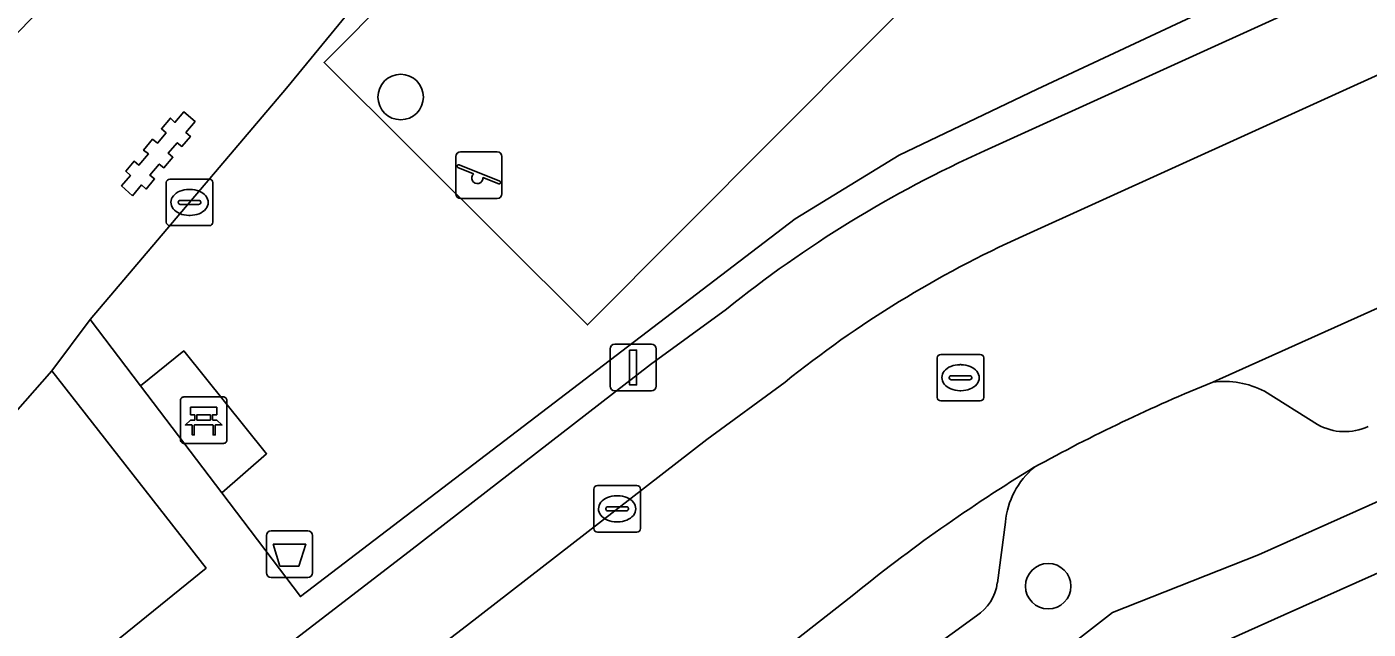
# Model space of a CAD drawing. Extents: x 159217 to 160349, y 381246 to 382172.
# Drawn here: x 159907 to 159935.86, y 381572.95 to 381585.9 of the extents above; entities that cross this region are included whole.
import ezdxf

# ---------------------------------------------------------------- set-up
doc = ezdxf.new("R2010")
doc.units = 0
for name, color, linetype in [('IMGEO_Afvalbak', 7, 'Continuous'), ('IMGEO_Bank', 7, 'Continuous'), ('IMGEO_Boom', 7, 'Continuous'), ('IMGEO_Erf', 7, 'Continuous'), ('IMGEO_Groenvoorziening', 7, 'Continuous'), ('IMGEO_Kolk', 7, 'Continuous'), ('IMGEO_Lichtmast', 7, 'Continuous'), ('IMGEO_Pand', 7, 'Continuous'), ('IMGEO_Parkeervlak_open', 7, 'Continuous'), ('IMGEO_Rijbaan_lokaal_open', 7, 'Continuous'), ('IMGEO_Rioolput', 7, 'Continuous'), ('IMGEO_Speelvoorziening', 7, 'Continuous'), ('IMGEO_Voetpad_open', 7, 'Continuous')]:
    doc.layers.add(name, color=color, linetype=linetype)

msp = doc.modelspace()

# ---------------------------------------------------------------- linework, layer by layer
at = {"layer": 'IMGEO_Afvalbak'}
for p, q in [((159912.157, 381574.162), (159912.157, 381574.962)), ((159912.157, 381574.962), (159912.157, 381574.162)), ((159912.257, 381575.062), (159913.047, 381575.062)), ((159913.047, 381575.062), (159912.257, 381575.062)), ((159913.147, 381574.962), (159913.147, 381574.162)), ((159913.147, 381574.162), (159913.147, 381574.962)), ((159913.047, 381574.062), (159912.257, 381574.062)), ((159912.257, 381574.062), (159913.047, 381574.062))]:
    msp.add_line(p, q, dxfattribs=at)
msp.add_lwpolyline([(159912.3, 381574.776), (159913.004, 381574.776), (159912.855, 381574.306), (159912.449, 381574.306), (159912.3, 381574.776)], dxfattribs=at)
for centre, start, end in [((159912.257, 381574.962), 90, 180), ((159912.257, 381574.962), 90, 180), ((159913.047, 381574.962), 0, 90), ((159913.047, 381574.962), 360, 90), ((159912.257, 381574.162), 180, 270), ((159912.257, 381574.162), 180, 270), ((159913.047, 381574.162), 270, 0), ((159913.047, 381574.162), 270, 0)]:
    msp.add_arc(centre, 0.1, start, end, dxfattribs=at)
at = {"layer": 'IMGEO_Bank'}
for p, q in [((159910.308, 381577.019), (159910.308, 381577.86)), ((159910.308, 381577.86), (159910.308, 381577.019)), ((159910.383, 381577.944), (159911.224, 381577.944)), ((159911.224, 381577.944), (159910.383, 381577.944)), ((159911.308, 381577.869), (159911.308, 381577.028)), ((159911.308, 381577.028), (159911.308, 381577.869)), ((159910.617, 381577.45), (159910.617, 381577.556)), ((159910.661, 381577.556), (159910.661, 381577.45)), ((159910.949, 381577.562), (159910.667, 381577.562)), ((159910.667, 381577.444), (159910.949, 381577.444)), ((159910.955, 381577.45), (159910.955, 381577.556)), ((159910.999, 381577.556), (159910.999, 381577.45)), ((159911.005, 381577.342), (159910.612, 381577.342)), ((159911.233, 381576.944), (159910.392, 381576.944)), ((159910.392, 381576.944), (159911.233, 381576.944))]:
    msp.add_line(p, q, dxfattribs=at)
for points in [[(159910.611, 381577.562), (159910.525, 381577.562), (159910.525, 381577.723), (159911.088, 381577.723), (159911.088, 381577.562), (159911.005, 381577.562)], [(159910.555, 381577.342), (159910.413, 381577.342), (159910.525, 381577.444), (159910.611, 381577.444)], [(159911.005, 381577.444), (159911.088, 381577.444), (159911.2, 381577.342), (159911.061, 381577.342)], [(159910.605, 381577.335), (159910.605, 381577.128), (159910.562, 381577.128), (159910.562, 381577.335)], [(159911.055, 381577.335), (159911.055, 381577.128), (159911.011, 381577.128), (159911.011, 381577.335)]]:
    msp.add_lwpolyline(points, dxfattribs=at)
for centre, radius, start, end in [((159910.386, 381577.866), 0.0779, 92.4484, 184.2845), ((159910.386, 381577.866), 0.0779, 92.4484, 184.2845), ((159911.23, 381577.866), 0.0779, 2.4484, 94.2845), ((159911.23, 381577.866), 0.0779, 2.4484, 94.2845), ((159910.61, 381577.555), 0.00671, 2.8957, 87.1043), ((159910.61, 381577.451), 0.00671, 272.8957, 357.1043), ((159910.667, 381577.555), 0.00671, 92.8957, 177.1043), ((159910.667, 381577.451), 0.00671, 182.8957, 267.1043), ((159910.949, 381577.555), 0.00671, 2.8957, 87.1043), ((159910.949, 381577.451), 0.00671, 272.8957, 357.1043), ((159911.006, 381577.555), 0.00671, 92.8957, 177.1043), ((159911.006, 381577.451), 0.00671, 182.8957, 267.1043), ((159910.555, 381577.335), 0.00671, 2.8957, 87.1043), ((159910.612, 381577.335), 0.00671, 92.8957, 177.1043), ((159911.004, 381577.335), 0.00671, 2.8957, 87.1043), ((159911.061, 381577.335), 0.00671, 92.8957, 177.1043), ((159910.386, 381577.022), 0.0779, 182.4484, 274.2845), ((159910.386, 381577.022), 0.0779, 182.4484, 274.2845), ((159911.23, 381577.022), 0.0779, 272.4484, 4.2845), ((159911.23, 381577.022), 0.0779, 272.4484, 4.2845)]:
    msp.add_arc(centre, radius, start, end, dxfattribs=at)
at = {"layer": 'IMGEO_Boom'}
for centre in [(159915.046, 381584.393), (159928.976, 381573.873)]:
    msp.add_circle(centre, 0.489, dxfattribs=at)
at = {"layer": 'IMGEO_Erf'}
msp.add_lwpolyline([(159917.626, 381561.413), (159922.162, 381564.929), (159926.698, 381568.444), (159931.35, 381572.05), (159932.725, 381572.665), (159934.053, 381573.258), (159939.145, 381575.534), (159944.394, 381577.88), (159950.038, 381580.402), (159949.504, 381581.701), (159933.502, 381574.549), (159930.356, 381573.305), (159889.378, 381541.471), (159890.288, 381540.224), (159894.945, 381543.834), (159899.482, 381547.35), (159903.996, 381550.849), (159908.553, 381554.381), (159913.09, 381557.897)], close=True, dxfattribs=at)
at = {"layer": 'IMGEO_Groenvoorziening'}
for points in [[(159934.875, 381591.115), (159929.764, 381599.218), (159925.99, 381600.653), (159923.199, 381597.278), (159916.628, 381589.503), (159912.588, 381584.585), (159908.369, 381579.61), (159909.451, 381578.183), (159910.38, 381578.934), (159912.161, 381576.723), (159911.196, 381575.883), (159912.89, 381573.649), (159923.53, 381581.773), (159925.771, 381583.142), (159928.742, 381584.559), (159932.942, 381586.534), (159934.27, 381587.159)], [(159925.518, 381597.313), (159913.398, 381585.135), (159919.068, 381579.492), (159931.189, 381591.669)], [(159925.518, 381597.313), (159931.189, 381591.669), (159919.068, 381579.492), (159913.398, 381585.135)], [(159904.886, 381567.682), (159909.616, 381571.353), (159908.743, 381572.552), (159910.859, 381574.265), (159907.539, 381578.507), (159898.879, 381568.661), (159894.074, 381562.974), (159886.098, 381553.64), (159886.173, 381553.568), (159886.748, 381553.586), (159893.797, 381559.075)]]:
    msp.add_lwpolyline(points, close=True, dxfattribs=at)
at = {"layer": 'IMGEO_Kolk'}
for p, q in [((159910.078, 381582.628), (159910.93, 381582.628)), ((159910.003, 381581.702), (159910.003, 381582.554)), ((159910.491, 381582.408), (159910.516, 381582.408)), ((159911.004, 381582.554), (159911.004, 381581.702)), ((159910.262, 381582.122), (159910.262, 381582.134)), ((159910.7, 381582.085), (159910.302, 381582.085)), ((159910.305, 381582.171), (159910.703, 381582.171)), ((159910.746, 381582.134), (159910.746, 381582.122)), ((159910.514, 381581.848), (159910.489, 381581.848)), ((159910.93, 381581.628), (159910.078, 381581.628)), ((159919.202, 381575.112), (159919.202, 381575.964)), ((159919.277, 381576.038), (159920.129, 381576.038)), ((159920.203, 381575.964), (159920.203, 381575.112)), ((159919.69, 381575.818), (159919.715, 381575.818)), ((159919.461, 381575.532), (159919.461, 381575.544)), ((159919.899, 381575.495), (159919.501, 381575.495)), ((159919.504, 381575.581), (159919.902, 381575.581)), ((159919.945, 381575.544), (159919.945, 381575.532)), ((159919.713, 381575.258), (159919.688, 381575.258)), ((159920.129, 381575.038), (159919.277, 381575.038))]:
    msp.add_line(p, q, dxfattribs=at)
for points in [[(159910.078, 381582.628), (159910.93, 381582.628)], [(159910.003, 381581.702), (159910.003, 381582.554)], [(159911.004, 381582.554), (159911.004, 381581.702)], [(159910.93, 381581.628), (159910.078, 381581.628)], [(159919.202, 381575.112), (159919.202, 381575.964)], [(159919.277, 381576.038), (159920.129, 381576.038)], [(159920.203, 381575.964), (159920.203, 381575.112)], [(159920.129, 381575.038), (159919.277, 381575.038)]]:
    msp.add_lwpolyline(points, dxfattribs=at)
for centre, radius, start, end in [((159910.08, 381582.552), 0.0765, 91.552, 178.448), ((159910.08, 381582.552), 0.0765, 91.552, 178.448), ((159910.928, 381582.552), 0.0765, 1.552, 88.448), ((159910.928, 381582.552), 0.0765, 1.552, 88.448), ((159910.302, 381582.131), 0.0403, 85.8775, 175.7526), ((159910.299, 381582.121), 0.0366, 178.938, 274.7102), ((159910.703, 381582.128), 0.043, 264.8664, 352.4533), ((159910.707, 381582.133), 0.0386, 1.7309, 96.639), ((159910.08, 381581.704), 0.0765, 181.552, 268.448), ((159910.08, 381581.704), 0.0765, 181.552, 268.448), ((159910.928, 381581.704), 0.0765, 271.552, 358.448), ((159910.928, 381581.704), 0.0765, 271.552, 358.448), ((159919.279, 381575.962), 0.0765, 91.552, 178.448), ((159919.279, 381575.962), 0.0765, 91.552, 178.448), ((159920.127, 381575.962), 0.0765, 1.552, 88.448), ((159920.127, 381575.962), 0.0765, 1.552, 88.448), ((159919.501, 381575.541), 0.0403, 85.8775, 175.7526), ((159919.498, 381575.531), 0.0366, 178.938, 274.7102), ((159919.902, 381575.538), 0.043, 264.8664, 352.4533), ((159919.906, 381575.543), 0.0386, 1.7309, 96.639), ((159919.279, 381575.114), 0.0765, 181.552, 268.448), ((159919.279, 381575.114), 0.0765, 181.552, 268.448), ((159920.127, 381575.114), 0.0765, 271.552, 358.448), ((159920.127, 381575.114), 0.0765, 271.552, 358.448)]:
    msp.add_arc(centre, radius, start, end, dxfattribs=at)
for centre, major_axis, ratio, start_param, end_param in [((159910.49, 381582.128), (-0.387, 0.002), 0.722429, 4.712389, 7.853982), ((159910.515, 381582.128), (-0.39, 0.002), 0.717154, 1.570796, 4.712389), ((159919.689, 381575.538), (-0.387, 0.002), 0.722429, 4.712389, 7.853982), ((159919.714, 381575.538), (-0.39, 0.002), 0.717154, 1.570796, 4.712389)]:
    msp.add_ellipse(centre, major_axis=major_axis, ratio=ratio, start_param=start_param, end_param=end_param, dxfattribs=at)
at = {"layer": 'IMGEO_Lichtmast'}
for p, q in [((159919.552, 381578.178), (159919.552, 381578.978)), ((159919.552, 381578.978), (159919.552, 381578.178)), ((159919.652, 381579.078), (159920.442, 381579.078)), ((159920.442, 381579.078), (159919.652, 381579.078)), ((159920.542, 381578.978), (159920.542, 381578.178)), ((159920.542, 381578.178), (159920.542, 381578.978)), ((159920.442, 381578.078), (159919.652, 381578.078)), ((159919.652, 381578.078), (159920.442, 381578.078))]:
    msp.add_line(p, q, dxfattribs=at)
msp.add_lwpolyline([(159919.972, 381578.953), (159920.122, 381578.953), (159920.122, 381578.203), (159919.972, 381578.203), (159919.972, 381578.953)], dxfattribs=at)
for centre, start, end in [((159919.652, 381578.978), 90, 180), ((159919.652, 381578.978), 90, 180), ((159920.442, 381578.978), 0, 90), ((159920.442, 381578.978), 360, 90), ((159919.652, 381578.178), 180, 270), ((159919.652, 381578.178), 180, 270), ((159920.442, 381578.178), 270, 0), ((159920.442, 381578.178), 270, 0)]:
    msp.add_arc(centre, 0.1, start, end, dxfattribs=at)
at = {"layer": 'IMGEO_Pand'}
msp.add_lwpolyline([(159939.145, 381575.534), (159934.053, 381573.258), (159932.725, 381572.665), (159936.225, 381566.345), (159938.819, 381562.762), (159939.007, 381562.852), (159938.802, 381563.312), (159941.047, 381564.326), (159941.738, 381564.635), (159944.139, 381565.707), (159942.376, 381568.734), (159942.215, 381568.662)], close=True, dxfattribs=at)
at = {"layer": 'IMGEO_Parkeervlak_open'}
for points in [[(159942.028, 381589.793), (159941.587, 381589.592), (159927.604, 381583.235)], [(159928.429, 381581.4), (159942.971, 381588.011), (159944.35, 381588.666), (159945.766, 381589.401), (159946.041, 381589.576)], [(159947.598, 381585.035), (159932.52, 381578.264)], [(159922.054, 381579.83), (159920.419, 381578.64), (159915.229, 381574.619), (159910.418, 381570.922), (159896.678, 381560.279), (159894.534, 381558.661), (159888.793, 381553.996)], [(159910.683, 381568.58), (159911.648, 381569.327), (159914.804, 381571.752), (159916.46, 381573.024), (159921.63, 381577.03), (159923.317, 381578.263)], [(159933.627, 381578.067), (159934.773, 381577.349)], [(159927.882, 381573.944), (159928.055, 381575.251)], [(159924.756, 381573.666), (159917.638, 381568.095), (159913.544, 381564.89), (159910.193, 381562.267), (159894.5, 381550.196), (159888.171, 381545.168)], [(159911.373, 381560.746), (159925.944, 381572.151), (159927.434, 381573.235)]]:
    msp.add_lwpolyline(points, dxfattribs=at)
for centre, radius, start, end in [((159938.079, 381559.935), 25.547, 114.2081, 128.8513), ((159938.094, 381559.916), 23.558, 114.222, 128.849), ((159932.762, 381576.415), 1.864, 62.3592, 97.4595), ((159935.357, 381578.395), 1.198, 240.8396, 294.8402), ((159946.97, 381546.32), 35.232, 121.2788, 129.0887), ((159929.779, 381575.095), 1.731, 129.4916, 174.8434), ((159926.892, 381574.073), 0.998, 302.8645, 352.5599)]:
    msp.add_arc(centre, radius, start, end, dxfattribs=at)
at = {"layer": 'IMGEO_Rijbaan_lokaal_open'}
for points in [[(159946.041, 381589.576), (159945.766, 381589.401), (159944.35, 381588.666), (159942.971, 381588.011), (159928.429, 381581.4)], [(159932.52, 381578.264), (159947.598, 381585.035)], [(159923.317, 381578.263), (159921.63, 381577.03), (159916.46, 381573.024), (159914.804, 381571.752), (159917.638, 381568.095), (159924.756, 381573.666)]]:
    msp.add_lwpolyline(points, dxfattribs=at)
for centre, radius, start, end in [((159938.094, 381559.916), 23.558, 114.222, 128.849), ((159945.792, 381545.502), 35.348, 112.0535, 118.9577), ((159946.97, 381546.32), 35.232, 121.2788, 129.0887)]:
    msp.add_arc(centre, radius, start, end, dxfattribs=at)
at = {"layer": 'IMGEO_Rioolput'}
for p, q in [((159926.664, 381578.858), (159927.516, 381578.858)), ((159926.589, 381577.932), (159926.589, 381578.784)), ((159927.077, 381578.638), (159927.102, 381578.638)), ((159927.59, 381578.784), (159927.59, 381577.932)), ((159926.848, 381578.352), (159926.848, 381578.364)), ((159927.286, 381578.315), (159926.888, 381578.315)), ((159926.891, 381578.401), (159927.289, 381578.401)), ((159927.332, 381578.364), (159927.332, 381578.352)), ((159927.1, 381578.078), (159927.075, 381578.078)), ((159927.516, 381577.858), (159926.664, 381577.858))]:
    msp.add_line(p, q, dxfattribs=at)
for points in [[(159926.664, 381578.858), (159927.516, 381578.858)], [(159926.589, 381577.932), (159926.589, 381578.784)], [(159927.59, 381578.784), (159927.59, 381577.932)], [(159927.516, 381577.858), (159926.664, 381577.858)]]:
    msp.add_lwpolyline(points, dxfattribs=at)
for centre, radius, start, end in [((159926.666, 381578.782), 0.0765, 91.552, 178.448), ((159926.666, 381578.782), 0.0765, 91.552, 178.448), ((159927.514, 381578.782), 0.0765, 1.552, 88.448), ((159927.514, 381578.782), 0.0765, 1.552, 88.448), ((159926.888, 381578.361), 0.0403, 85.8775, 175.7526), ((159926.885, 381578.351), 0.0366, 178.938, 274.7102), ((159927.289, 381578.358), 0.043, 264.8664, 352.4533), ((159927.293, 381578.363), 0.0386, 1.7309, 96.639), ((159926.666, 381577.934), 0.0765, 181.552, 268.448), ((159926.666, 381577.934), 0.0765, 181.552, 268.448), ((159927.514, 381577.934), 0.0765, 271.552, 358.448), ((159927.514, 381577.934), 0.0765, 271.552, 358.448)]:
    msp.add_arc(centre, radius, start, end, dxfattribs=at)
for centre, major_axis, ratio, start_param, end_param in [((159927.076, 381578.358), (-0.387, 0.002), 0.722429, 4.712389, 7.853982), ((159927.101, 381578.358), (-0.39, 0.002), 0.717154, 1.570796, 4.712389)]:
    msp.add_ellipse(centre, major_axis=major_axis, ratio=ratio, start_param=start_param, end_param=end_param, dxfattribs=at)
at = {"layer": 'IMGEO_Speelvoorziening'}
for p, q in [((159916.333, 381583.213), (159917.123, 381583.213)), ((159917.123, 381583.213), (159916.333, 381583.213)), ((159916.233, 381582.313), (159916.233, 381583.113)), ((159916.233, 381583.113), (159916.233, 381582.313)), ((159916.616, 381582.741), (159916.277, 381582.878)), ((159916.302, 381582.938), (159917.178, 381582.585)), ((159917.223, 381583.113), (159917.223, 381582.313)), ((159917.223, 381582.313), (159917.223, 381583.113)), ((159917.154, 381582.525), (159916.814, 381582.662)), ((159917.123, 381582.213), (159916.333, 381582.213)), ((159916.333, 381582.213), (159917.123, 381582.213))]:
    msp.add_line(p, q, dxfattribs=at)
for centre, radius, start, end in [((159916.333, 381583.113), 0.1, 90, 180), ((159916.333, 381583.113), 0.1, 90, 180), ((159917.123, 381583.113), 0.1, 0, 90), ((159917.123, 381583.113), 0.1, 360, 90), ((159916.29, 381582.908), 0.0327, 68.078, 248.078), ((159916.695, 381582.651), 0.12, 130.9928, 5.1632), ((159916.333, 381582.313), 0.1, 180, 270), ((159916.333, 381582.313), 0.1, 180, 270), ((159917.123, 381582.313), 0.1, 270, 0), ((159917.123, 381582.313), 0.1, 270, 0), ((159917.166, 381582.555), 0.0327, 248.078, 68.078)]:
    msp.add_arc(centre, radius, start, end, dxfattribs=at)
at = {"layer": 'IMGEO_Voetpad_open'}
for points in [[(159935.854, 381610.276), (159931.687, 381614.232), (159926.197, 381610.811), (159921.872, 381608.115), (159921.544, 381607.908), (159922.432, 381607.036), (159925.043, 381604.411), (159899.155, 381577.976), (159901.457, 381576.14), (159886.189, 381556.852), (159882.637, 381554.045), (159886.098, 381553.64), (159894.074, 381562.974), (159898.879, 381568.661), (159907.539, 381578.507), (159908.369, 381579.61), (159912.588, 381584.585)], [(159912.588, 381584.585), (159916.628, 381589.503), (159923.199, 381597.278), (159925.99, 381600.653), (159926.702, 381601.515), (159933.351, 381609.517)], [(159944.433, 381591.987), (159941.91, 381590.753), (159935.697, 381587.831), (159934.27, 381587.159), (159932.942, 381586.534), (159928.742, 381584.559), (159925.771, 381583.142), (159923.53, 381581.773), (159912.89, 381573.649), (159911.196, 381575.883), (159909.451, 381578.183), (159908.369, 381579.61), (159907.539, 381578.507), (159910.859, 381574.265), (159908.743, 381572.552), (159909.616, 381571.353), (159904.886, 381567.682), (159893.797, 381559.075), (159886.748, 381553.586), (159888.291, 381552.461), (159888.331, 381553.067)], [(159927.604, 381583.235), (159941.587, 381589.592)], [(159860.517, 381507.905), (159864.787, 381512.841), (159865.974, 381514.42), (159869.802, 381519.033), (159876.008, 381526.514), (159879.711, 381530.976), (159883.341, 381535.352), (159887.093, 381539.873), (159889.378, 381541.471), (159930.356, 381573.305), (159933.502, 381574.549), (159949.504, 381581.701)], [(159888.793, 381553.996), (159894.534, 381558.661), (159896.678, 381560.279), (159910.418, 381570.922), (159915.229, 381574.619), (159920.419, 381578.64), (159922.054, 381579.83)], [(159934.773, 381577.349), (159933.627, 381578.067)], [(159928.055, 381575.251), (159927.882, 381573.944)], [(159927.434, 381573.235), (159925.944, 381572.151), (159911.373, 381560.746), (159895.686, 381548.679), (159889.579, 381543.826)]]:
    msp.add_lwpolyline(points, dxfattribs=at)
for points in [[(159909.276, 381582.269), (159909.043, 381582.486), (159909.231, 381582.709), (159909.131, 381582.801), (159909.311, 381583.014), (159909.416, 381582.93), (159909.618, 381583.169), (159909.513, 381583.25), (159909.707, 381583.485), (159909.812, 381583.399), (159909.998, 381583.621), (159909.899, 381583.713), (159910.091, 381583.941), (159910.19, 381583.849), (159910.38, 381584.074), (159910.624, 381583.864), (159910.426, 381583.633), (159910.523, 381583.548), (159910.341, 381583.333), (159910.238, 381583.409), (159910.046, 381583.183), (159910.146, 381583.098), (159909.954, 381582.871), (159909.853, 381582.952), (159909.652, 381582.713), (159909.75, 381582.631), (159909.569, 381582.413), (159909.472, 381582.502)], [(159909.276, 381582.269), (159909.472, 381582.502), (159909.569, 381582.413), (159909.75, 381582.631), (159909.652, 381582.713), (159909.853, 381582.952), (159909.954, 381582.871), (159910.146, 381583.098), (159910.046, 381583.183), (159910.238, 381583.409), (159910.341, 381583.333), (159910.523, 381583.548), (159910.426, 381583.633), (159910.624, 381583.864), (159910.38, 381584.074), (159910.19, 381583.849), (159910.091, 381583.941), (159909.899, 381583.713), (159909.998, 381583.621), (159909.812, 381583.399), (159909.707, 381583.485), (159909.513, 381583.25), (159909.618, 381583.169), (159909.416, 381582.93), (159909.311, 381583.014), (159909.131, 381582.801), (159909.231, 381582.709), (159909.043, 381582.486)], [(159909.451, 381578.183), (159911.196, 381575.883), (159912.161, 381576.723), (159910.38, 381578.934)]]:
    msp.add_lwpolyline(points, close=True, dxfattribs=at)
for centre, radius, start, end in [((159938.079, 381559.935), 25.547, 114.2081, 128.8513), ((159945.792, 381545.502), 35.348, 112.0535, 118.9577), ((159932.762, 381576.415), 1.864, 62.3592, 97.4595), ((159935.357, 381578.395), 1.198, 240.8396, 294.8402), ((159929.779, 381575.095), 1.731, 129.4916, 174.8434), ((159926.892, 381574.073), 0.998, 302.8645, 352.5599)]:
    msp.add_arc(centre, radius, start, end, dxfattribs=at)

doc.saveas('drawing.dxf')
